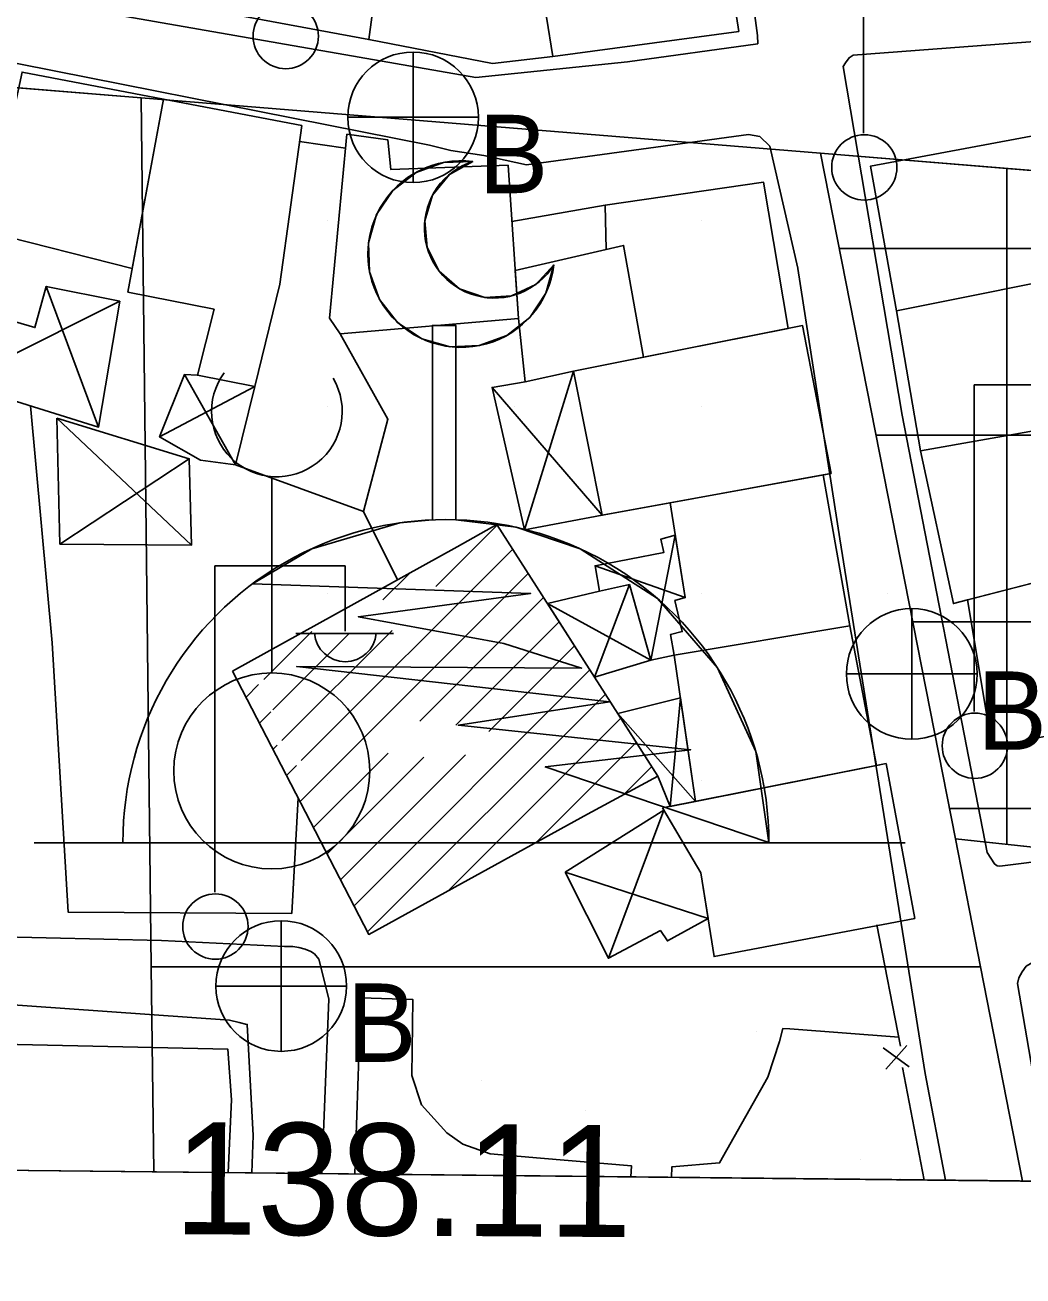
# Model space of a CAD drawing. Extents: x 417997 to 421451, y 4451742 to 4455216.
# Drawn here: x 420702.3 to 420755.8, y 4452223.3 to 4452290.3 of the extents above; entities that cross this region are included whole.
import ezdxf

# ---------------------------------------------------------------- set-up
doc = ezdxf.new("R2010")
doc.units = 0
for name, color, linetype in [('ADA', 7, 'Continuous'), ('ADAKENARI', 7, 'Continuous'), ('B_Dini tesis', 7, 'Continuous'), ('B_Mesken', 7, 'Continuous'), ('B_Sundurma', 7, 'Continuous'), ('B_Tarama', 7, 'Continuous'), ('Default', 7, 'Continuous'), ('LJ_SEMBOL', 7, 'Continuous'), ('O_Park_Bahce', 7, 'Continuous'), ('PAFTALAMA', 7, 'Continuous'), ('PL_AYA_PARK_DINLENME', 7, 'Continuous'), ('PL_K_TALI_IS_MRK', 7, 'Continuous'), ('PL_KON_MEV_350', 7, 'Continuous'), ('PL_KON_MEV_450', 7, 'Continuous'), ('PL_SAY_DINI_TESIS', 7, 'Continuous'), ('S_Elektrik_Diregi', 7, 'Continuous'), ('S_Minare', 7, 'Continuous'), ('S_Rogar_Kapagi_Buski', 7, 'Continuous'), ('Sinir_Duvar_tek_tarafa_ait', 7, 'Continuous'), ('Sinir_Ist_Duvari', 7, 'Continuous'), ('TR_DINITESIS', 7, 'Continuous'), ('TR_PARKALANI', 7, 'Continuous'), ('TR_TALIISMERK', 7, 'Continuous'), ('Y_Kot_Noktasi', 7, 'Continuous'), ('Y_Lejant', 7, 'Continuous'), ('Yol_Kaldirim_kenari_bordurtasi', 7, 'Continuous'), ('Yol_Sose', 7, 'Continuous')]:
    doc.layers.add(name, color=color, linetype=linetype)

# ---------------------------------------------------------------- blocks, each defined once
blk = doc.blocks.new('POINT_DISPLAY')
at = {"layer": 'Default'}
blk.add_line((0, 0), (0, 0), dxfattribs=at)

msp = doc.modelspace()

# ---------------------------------------------------------------- linework, layer by layer
at = {"layer": 'ADA'}
for p, q in [((420708.554, 4452286.425), (420709.096, 4452239.866)), ((420708.554, 4452286.425), (420709.096, 4452239.866)), ((420744.943, 4452283.455), (420752.182, 4452246.725)), ((420744.943, 4452283.455), (420752.182, 4452246.725)), ((420752.182, 4452246.725), (420830.12, 4452238.349)), ((420753.526, 4452239.866), (420752.182, 4452246.725)), ((420752.182, 4452246.725), (420830.12, 4452238.349)), ((420753.526, 4452239.866), (420752.182, 4452246.725)), ((420753.526, 4452239.866), (420709.096, 4452239.866)), ((420709.096, 4452239.866), (420709.224, 4452228.874)), ((420753.526, 4452239.866), (420709.096, 4452239.866)), ((420709.096, 4452239.866), (420709.224, 4452228.874)), ((420755.777, 4452228.383), (420753.526, 4452239.866)), ((420755.777, 4452228.383), (420753.526, 4452239.866))]:
    msp.add_line(p, q, dxfattribs=at)
at = {"layer": 'ADAKENARI'}
for p, q in [((420669.435, 4452289.617), (420708.554, 4452286.425)), ((420669.435, 4452289.617), (420708.554, 4452286.425)), ((420708.554, 4452286.425), (420744.943, 4452283.455)), ((420708.554, 4452286.425), (420744.943, 4452283.455)), ((420744.943, 4452283.455), (420823.481, 4452277.046)), ((420744.943, 4452283.455), (420823.481, 4452277.046))]:
    msp.add_line(p, q, dxfattribs=at)
at = {"layer": 'B_Dini tesis'}
msp.add_lwpolyline([(420713.451, 4452255.712), (420720.747, 4452241.601), (420732.474, 4452248.047), (420736.243, 4452250.086), (420727.608, 4452263.563), (420725.492, 4452262.372)], close=True, dxfattribs=at)
at = {"layer": 'B_Mesken'}
for points in [[(420712.928, 4452290.998), (420714.404, 4452300.845), (420715.42, 4452300.666), (420722.067, 4452299.403), (420720.748, 4452289.546)], [(420739.293, 4452298.226), (420740.575, 4452289.983), (420730.615, 4452288.639), (420729.938, 4452292.878), (420730.711, 4452292.762), (420730.588, 4452297.588)], [(420709.749, 4452286.347), (420702.173, 4452287.809), (420700.325, 4452279.246), (420708.077, 4452277.275)], [(420717.154, 4452284.941), (420715.98, 4452276.44), (420714.636, 4452270.964), (420711.568, 4452271.557), (420712.458, 4452275.101), (420707.844, 4452276.014), (420709.749, 4452286.347)], [(420719.564, 4452284.474), (420721.771, 4452284.174), (420721.923, 4452282.591), (420728.208, 4452282.812), (420728.767, 4452274.595), (420719.216, 4452273.773), (420718.647, 4452274.615)], [(420749.029, 4452275.01), (420760.174, 4452277.238), (420758.06, 4452284.706), (420747.628, 4452282.757)], [(420758.85, 4452281.914), (420759.797, 4452278.568), (420760.174, 4452277.238), (420749.029, 4452275.01), (420747.628, 4452282.758), (420758.06, 4452284.706)], [(420733.466, 4452278.299), (420733.414, 4452280.669), (420741.901, 4452281.902), (420743.217, 4452274.07), (420735.463, 4452272.525), (420734.399, 4452278.516)], [(420728.592, 4452277.167), (420734.399, 4452278.516), (420735.463, 4452272.525), (420731.715, 4452271.779), (420729.124, 4452271.215), (420728.767, 4452274.595)], [(420749.029, 4452275.01), (420750.315, 4452267.508), (420760.609, 4452269.341), (420759.959, 4452273.5), (420760.989, 4452273.798), (420760.174, 4452277.238)], [(420749.029, 4452275.01), (420760.174, 4452277.238), (420760.989, 4452273.798), (420759.959, 4452273.5), (420760.609, 4452269.341), (420750.315, 4452267.508)], [(420731.715, 4452271.779), (420733.259, 4452264.057), (420745.521, 4452266.298), (420743.996, 4452274.226)], [(420745.097, 4452266.221), (420736.895, 4452264.722), (420733.259, 4452264.057), (420731.715, 4452271.779), (420743.996, 4452274.226), (420745.521, 4452266.298)], [(420764.551, 4452262.545), (420763.185, 4452267.241), (420761.38, 4452266.759), (420760.609, 4452269.341), (420750.315, 4452267.508), (420752.073, 4452259.323)], [(420763.185, 4452267.241), (420764.551, 4452262.545), (420752.835, 4452259.52), (420752.073, 4452259.323), (420750.315, 4452267.508), (420760.609, 4452269.341), (420761.38, 4452266.759)], [(420736.895, 4452264.722), (420737.701, 4452259.648), (420737.152, 4452259.483), (420737.544, 4452257.823), (420736.921, 4452257.675), (420737.119, 4452256.565), (420746.531, 4452258.132), (420745.097, 4452266.221)], [(420746.532, 4452258.132), (420737.119, 4452256.565), (420736.921, 4452257.675), (420737.544, 4452257.823), (420737.152, 4452259.483), (420737.701, 4452259.648), (420736.895, 4452264.722), (420745.097, 4452266.221)], [(420752.835, 4452259.52), (420754.149, 4452251.614), (420767.196, 4452254.365), (420764.551, 4452262.545)], [(420765.229, 4452260.447), (420767.196, 4452254.365), (420754.15, 4452251.614), (420752.835, 4452259.52), (420764.551, 4452262.545)], [(420746.531, 4452258.132), (420747.948, 4452250.647), (420738.253, 4452248.725), (420737.119, 4452256.565)], [(420746.532, 4452258.132), (420747.948, 4452250.647), (420738.253, 4452248.725), (420737.119, 4452256.565)], [(420736.49, 4452248.375), (420748.469, 4452250.75), (420749.998, 4452242.454), (420739.246, 4452240.405), (420738.548, 4452244.905)], [(420736.49, 4452248.375), (420738.253, 4452248.725), (420747.948, 4452250.647), (420748.469, 4452250.75), (420749.998, 4452242.454), (420739.246, 4452240.405), (420738.548, 4452244.905)]]:
    msp.add_lwpolyline(points, close=True, dxfattribs=at)
msp.add_lwpolyline([(420696.311, 4452229.01), (420696.274, 4452235.821), (420713.19, 4452235.452), (420713.393, 4452232.727), (420713.209, 4452228.831)], dxfattribs=at)
at = {"layer": 'B_Sundurma'}
for p, q in [((420703.465, 4452276.325), (420706.27, 4452268.782)), ((420707.408, 4452275.528), (420698.661, 4452271.15)), ((420710.88, 4452271.608), (420713.605, 4452266.762)), ((420729.083, 4452263.277), (420731.715, 4452271.779)), ((420709.536, 4452268.258), (420714.636, 4452270.964)), ((420733.259, 4452264.057), (420727.358, 4452270.907)), ((420704.035, 4452269.27), (420711.247, 4452262.453)), ((420704.2, 4452262.516), (420711.125, 4452267.084)), ((420737.171, 4452262.986), (420735.862, 4452256.291)), ((420732.873, 4452261.353), (420737.701, 4452259.648)), ((420732.849, 4452255.383), (420734.71, 4452260.341)), ((420730.324, 4452259.324), (420735.862, 4452256.291)), ((420737.451, 4452254.271), (420736.904, 4452248.457)), ((420734.096, 4452253.436), (420738.253, 4452248.725)), ((420736.56, 4452248.256), (420733.589, 4452240.317)), ((420731.272, 4452244.939), (420738.928, 4452242.458)), ((420748.314, 4452235.513), (420749.697, 4452234.501)), ((420749.57, 4452235.65), (420748.447, 4452234.374))]:
    msp.add_line(p, q, dxfattribs=at)
for points in [[(420700.17, 4452277.686), (420700.325, 4452279.246), (420701.519, 4452278.942), (420700.763, 4452274.722), (420702.858, 4452274.117), (420703.465, 4452276.325), (420707.408, 4452275.528), (420706.27, 4452268.782), (420698.661, 4452271.15)], [(420711.568, 4452271.557), (420710.88, 4452271.608), (420709.536, 4452268.258), (420711.73, 4452267.017), (420713.605, 4452266.762), (420714.636, 4452270.964)], [(420733.259, 4452264.057), (420729.083, 4452263.277), (420727.358, 4452270.907), (420729.124, 4452271.215), (420731.715, 4452271.779)], [(420704.035, 4452269.27), (420704.2, 4452262.516), (420711.247, 4452262.453), (420711.125, 4452267.084)], [(420737.171, 4452262.986), (420736.4, 4452262.782), (420736.561, 4452262.071), (420732.873, 4452261.353), (420733.11, 4452259.992), (420734.71, 4452260.341), (420735.862, 4452256.291), (420737.119, 4452256.565), (420736.921, 4452257.675), (420737.544, 4452257.823), (420737.152, 4452259.483), (420737.701, 4452259.648)], [(420733.11, 4452259.992), (420730.324, 4452259.324), (420732.849, 4452255.383), (420735.862, 4452256.291), (420734.71, 4452260.341)], [(420737.451, 4452254.271), (420734.096, 4452253.436), (420736.243, 4452250.086), (420736.904, 4452248.457), (420738.253, 4452248.725)], [(420731.272, 4452244.939), (420736.56, 4452248.256), (420738.548, 4452244.905), (420738.928, 4452242.458), (420736.749, 4452241.251), (420736.378, 4452241.805), (420733.589, 4452240.317)]]:
    msp.add_lwpolyline(points, close=True, dxfattribs=at)
at = {"layer": 'B_Tarama'}
for p, q in [((420724.347, 4452260.244), (420727.631, 4452263.528)), ((420717.134, 4452250.909), (420728.459, 4452262.235)), ((420717.066, 4452248.72), (420729.288, 4452260.942)), ((420721.507, 4452259.525), (420722.946, 4452260.964)), ((420723.485, 4452253.017), (420730.116, 4452259.649)), ((420725.404, 4452252.815), (420730.944, 4452258.356)), ((420715.119, 4452255.258), (420717.689, 4452257.828)), ((420715.606, 4452253.624), (420719.698, 4452257.716)), ((420716.092, 4452251.989), (420721.996, 4452257.892)), ((420727.176, 4452252.466), (420731.773, 4452257.063)), ((420719.958, 4452243.127), (420732.601, 4452255.77)), ((420714.174, 4452254.314), (420714.842, 4452254.981)), ((420720.681, 4452241.728), (420733.429, 4452254.477)), ((420714.897, 4452252.915), (420715.5, 4452253.518)), ((420725.028, 4452243.954), (420734.258, 4452253.184)), ((420715.62, 4452251.517), (420715.846, 4452251.743)), ((420717.789, 4452247.322), (420721.785, 4452251.318)), ((420729.739, 4452246.544), (420735.086, 4452251.891)), ((420716.343, 4452250.118), (420716.882, 4452250.657)), ((420718.512, 4452245.923), (420723.692, 4452251.104)), ((420719.235, 4452244.525), (420725.935, 4452251.225)), ((420734.412, 4452249.096), (420735.915, 4452250.598))]:
    msp.add_line(p, q, dxfattribs=at)
at = {"layer": 'LJ_SEMBOL'}
msp.add_line((420749.488, 4452246.512), (420702.827, 4452246.51), dxfattribs=at)
msp.add_line((420749.488, 4452246.512), (420702.827, 4452246.51), dxfattribs=at)
for points in [[(420730.665, 4452277.474), (420730.241, 4452275.965), (420729.371, 4452274.662), (420728.14, 4452273.692), (420726.67, 4452273.15), (420725.104, 4452273.091), (420723.596, 4452273.519), (420722.295, 4452274.392), (420721.329, 4452275.626), (420720.791, 4452277.098), (420720.736, 4452278.664), (420721.168, 4452280.17), (420722.045, 4452281.469), (420723.281, 4452282.432), (420724.754, 4452282.965), (420726.32, 4452283.016), (420725.067, 4452282.322), (420724.166, 4452281.209), (420723.747, 4452279.839), (420723.874, 4452278.412), (420724.526, 4452277.136), (420725.609, 4452276.198), (420726.964, 4452275.735), (420728.395, 4452275.813), (420729.691, 4452276.423)], [(420730.665, 4452277.474), (420730.241, 4452275.965), (420729.371, 4452274.662), (420728.14, 4452273.692), (420726.67, 4452273.15), (420725.104, 4452273.091), (420723.596, 4452273.519), (420722.295, 4452274.392), (420721.329, 4452275.626), (420720.791, 4452277.098), (420720.736, 4452278.664), (420721.168, 4452280.17), (420722.045, 4452281.469), (420723.281, 4452282.432), (420724.754, 4452282.965), (420726.32, 4452283.016), (420725.067, 4452282.322), (420724.166, 4452281.209), (420723.747, 4452279.839), (420723.874, 4452278.412), (420724.526, 4452277.136), (420725.609, 4452276.198), (420726.964, 4452275.735), (420728.395, 4452275.813), (420729.691, 4452276.423)], [(420742.184, 4452246.524), (420730.201, 4452250.577), (420737.989, 4452251.493), (420725.555, 4452252.802), (420733.641, 4452254.061), (420716.891, 4452255.948), (420732.147, 4452255.87), (420727.976, 4452257.187), (420720.194, 4452258.622), (420729.416, 4452259.87), (420714.525, 4452260.392), (420717.689, 4452262.266), (420722.415, 4452263.654), (420724.16, 4452263.815), (420724.16, 4452274.233), (420725.41, 4452274.233), (420725.41, 4452263.822), (420728.653, 4452263.413), (420732.067, 4452262.266), (420736.211, 4452259.603), (420739.437, 4452255.88), (420741.483, 4452251.4)], [(420742.184, 4452246.524), (420730.201, 4452250.577), (420737.989, 4452251.493), (420725.555, 4452252.802), (420733.641, 4452254.061), (420716.891, 4452255.948), (420732.147, 4452255.87), (420727.976, 4452257.187), (420720.194, 4452258.622), (420729.416, 4452259.87), (420714.525, 4452260.392), (420717.689, 4452262.266), (420722.415, 4452263.654), (420724.16, 4452263.815), (420724.16, 4452274.233), (420725.41, 4452274.233), (420725.41, 4452263.822), (420728.653, 4452263.413), (420732.067, 4452262.266), (420736.211, 4452259.603), (420739.437, 4452255.88), (420741.483, 4452251.4)]]:
    msp.add_lwpolyline(points, close=True, dxfattribs=at)
for centre, radius, start, end in [((420725.699, 4452278.055), 5, 82.8556, 353.32194), ((420725.699, 4452278.055), 5, 82.8556, 353.32194), ((420727.477, 4452279.449), 3.75, 107.96713, 328.21041), ((420727.477, 4452279.449), 3.75, 107.96713, 328.21041), ((420724.878, 4452246.524), 17.306, 359.96699, 180), ((420724.878, 4452246.524), 17.306, 359.96699, 180)]:
    msp.add_arc(centre, radius, start, end, dxfattribs=at)
at = {"layer": 'O_Park_Bahce'}
for points in [[(420734.792, 4452228.603), (420734.819, 4452229.202), (420729.956, 4452229.616), (420727.245, 4452229.837), (420725.794, 4452230.355), (420724.936, 4452230.964), (420723.581, 4452232.469), (420723.053, 4452234.03), (420723.111, 4452238.101), (420720.323, 4452238.206)], [(420736.973, 4452228.58), (420736.985, 4452229.142), (420739.543, 4452229.353), (420742.122, 4452233.946), (420742.753, 4452235.865), (420742.93, 4452236.555), (420743.306, 4452236.532)], [(420743.306, 4452236.532), (420749.145, 4452236.091)]]:
    msp.add_lwpolyline(points, dxfattribs=at)
at = {"layer": 'PAFTALAMA'}
msp.add_line((419108.72, 4452245.779), (421237.47, 4452223.295), dxfattribs=at)
msp.add_line((419108.72, 4452245.779), (421237.47, 4452223.295), dxfattribs=at)
at = {"layer": 'PL_AYA_PARK_DINLENME'}
msp.add_line((420709.224, 4452228.874), (420755.777, 4452228.383), dxfattribs=at)
msp.add_line((420709.224, 4452228.874), (420755.777, 4452228.383), dxfattribs=at)
msp.add_lwpolyline([(420755.777, 4452228.383), (420753.526, 4452239.866), (420709.096, 4452239.866), (420709.224, 4452228.874)], dxfattribs=at)
msp.add_lwpolyline([(420755.777, 4452228.383), (420753.526, 4452239.866), (420709.096, 4452239.866), (420709.224, 4452228.874)], dxfattribs=at)
at = {"layer": 'PL_K_TALI_IS_MRK'}
msp.add_lwpolyline([(420832.572, 4452266.271), (420830.12, 4452238.349), (420752.182, 4452246.725), (420744.943, 4452283.455), (420823.481, 4452277.046)], close=True, dxfattribs=at)
msp.add_lwpolyline([(420832.572, 4452266.271), (420830.12, 4452238.349), (420752.182, 4452246.725), (420744.943, 4452283.455), (420823.481, 4452277.046)], close=True, dxfattribs=at)
at = {"layer": 'PL_KON_MEV_350'}
msp.add_line((420585.145, 4452230.185), (420709.224, 4452228.874), dxfattribs=at)
msp.add_lwpolyline([(420709.224, 4452228.874), (420709.096, 4452239.866), (420708.554, 4452286.425), (420669.435, 4452289.617), (420667.926, 4452268.821), (420586.507, 4452270.328), (420585.145, 4452230.185)], dxfattribs=at)
at = {"layer": 'PL_KON_MEV_450'}
msp.add_line((420755.777, 4452228.383), (420829.176, 4452227.607), dxfattribs=at)
msp.add_line((420755.777, 4452228.383), (420829.176, 4452227.607), dxfattribs=at)
msp.add_lwpolyline([(420829.176, 4452227.607), (420830.12, 4452238.349), (420752.182, 4452246.725), (420753.526, 4452239.866), (420755.777, 4452228.383)], dxfattribs=at)
msp.add_lwpolyline([(420829.176, 4452227.607), (420830.12, 4452238.349), (420752.182, 4452246.725), (420753.526, 4452239.866), (420755.777, 4452228.383)], dxfattribs=at)
at = {"layer": 'PL_SAY_DINI_TESIS'}
msp.add_lwpolyline([(420708.554, 4452286.425), (420744.943, 4452283.455), (420752.182, 4452246.725), (420753.526, 4452239.866), (420709.096, 4452239.866)], close=True, dxfattribs=at)
msp.add_lwpolyline([(420708.554, 4452286.425), (420744.943, 4452283.455), (420752.182, 4452246.725), (420753.526, 4452239.866), (420709.096, 4452239.866)], close=True, dxfattribs=at)
at = {"layer": 'S_Elektrik_Diregi'}
for p, q in [((420747.264, 4452284.534), (420747.264, 4452302.034)), ((420753.186, 4452253.541), (420753.186, 4452271.041)), ((420753.186, 4452271.041), (420760.186, 4452271.041)), ((420712.491, 4452243.855), (420712.491, 4452261.355)), ((420712.491, 4452261.355), (420719.491, 4452261.355)), ((420719.491, 4452257.855), (420719.491, 4452261.355)), ((420716.831, 4452257.715), (420722.081, 4452257.715))]:
    msp.add_line(p, q, dxfattribs=at)
for centre in [(420716.298, 4452289.734), (420747.3, 4452282.699), (420753.222, 4452251.706), (420712.527, 4452242.019)]:
    msp.add_circle(centre, 1.75, dxfattribs=at)
msp.add_arc((420719.491, 4452257.868), 1.658, 184.83843, 355.14641, dxfattribs=at)
at = {"layer": 'S_Minare'}
msp.add_line((420715.551, 4452266.131), (420715.551, 4452255.609), dxfattribs=at)
msp.add_circle((420715.551, 4452250.359), 5.25, dxfattribs=at)
msp.add_arc((420715.824, 4452269.621), 3.5, 143.60214, 30.48893, dxfattribs=at)
at = {"layer": 'S_Rogar_Kapagi_Buski'}
for p, q in [((420723.121, 4452288.882), (420723.121, 4452281.882)), ((420719.621, 4452285.382), (420726.621, 4452285.382)), ((420749.839, 4452259.055), (420749.839, 4452252.055)), ((420746.339, 4452255.555), (420753.339, 4452255.555)), ((420716.061, 4452242.332), (420716.061, 4452235.332)), ((420712.561, 4452238.832), (420719.561, 4452238.832))]:
    msp.add_line(p, q, dxfattribs=at)
for centre in [(420723.121, 4452285.382), (420749.839, 4452255.555), (420716.061, 4452238.832)]:
    msp.add_circle(centre, 3.5, dxfattribs=at)
at = {"layer": 'Sinir_Duvar_tek_tarafa_ait'}
for points in [[(420730.615, 4452288.639), (420727.371, 4452288.274), (420720.748, 4452289.546)], [(420717.037, 4452284.094), (420719.496, 4452283.737)], [(420728.413, 4452279.801), (420733.414, 4452280.669)], [(420719.216, 4452273.773), (420721.774, 4452269.205), (420720.473, 4452264.263), (420713.605, 4452266.762)]]:
    msp.add_lwpolyline(points, dxfattribs=at)
at = {"layer": 'Sinir_Ist_Duvari'}
msp.add_lwpolyline([(420749.107, 4452228.452), (420749.205, 4452228.462), (420749.24, 4452228.451)], dxfattribs=at)
at = {"layer": 'TR_TALIISMERK'}
for p, q in [((420754.943, 4452246.428), (420754.943, 4452282.639)), ((420754.943, 4452246.428), (420754.943, 4452282.639)), ((420745.949, 4452278.349), (420807.508, 4452278.349)), ((420745.949, 4452278.349), (420807.508, 4452278.349)), ((420747.92, 4452268.349), (420830.819, 4452268.349)), ((420747.92, 4452268.349), (420830.819, 4452268.349)), ((420749.891, 4452258.349), (420831.877, 4452258.349)), ((420749.891, 4452258.349), (420831.877, 4452258.349)), ((420751.861, 4452248.349), (420830.998, 4452248.349)), ((420751.861, 4452248.349), (420830.998, 4452248.349))]:
    msp.add_line(p, q, dxfattribs=at)
at = {"layer": 'Y_Lejant'}
msp.add_lwpolyline([(419138.442, 4455021.89), (421266.409, 4454999.402), (421237.471, 4452223.294), (419108.722, 4452245.778)], close=True, dxfattribs=at)
at = {"layer": 'Yol_Kaldirim_kenari_bordurtasi'}
for points in [[(420716.964, 4452248.918), (420716.624, 4452242.726), (420704.635, 4452242.791), (420703.778, 4452257.217), (420702.631, 4452269.915)], [(420720.473, 4452264.263), (420722.283, 4452260.597)], [(420747.976, 4452242.115), (420749.237, 4452235.614)], [(420720.323, 4452238.206), (420720.002, 4452228.76)], [(420749.348, 4452234.466), (420750.51, 4452228.437)]]:
    msp.add_lwpolyline(points, dxfattribs=at)
at = {"layer": 'Yol_Sose'}
for points in [[(420714.471, 4452312.17), (420723.166, 4452310.691), (420738.073, 4452308.223), (420740.382, 4452307.901), (420740.392, 4452307.408), (420740.156, 4452300.469), (420741.575, 4452289.759), (420741.588, 4452289.325), (420734.616, 4452288.354), (420726.488, 4452287.516), (420698.702, 4452292.372), (420673.124, 4452297.316), (420672.788, 4452298.4), (420672.623, 4452318.383), (420672.673, 4452318.931), (420692.376, 4452315.927), (420701.946, 4452314.3)], [(420671.856, 4452255.938), (420672.159, 4452279.077), (420672.618, 4452293.384), (420672.683, 4452293.555), (420696.564, 4452289.313), (420723.997, 4452283.889), (420725.147, 4452283.612), (420726.905, 4452283.34), (420729.207, 4452282.844)], [(420746.7, 4452288.711), (420756.902, 4452289.489), (420799.21, 4452286.927)], [(420799.21, 4452286.927), (420800.614, 4452286.808), (420800.996, 4452286.751), (420801.133, 4452286.526), (420801.173, 4452286.292), (420798.329, 4452253.786), (420797.775, 4452245.672), (420797.581, 4452245.333), (420797.388, 4452245.186), (420796.801, 4452245.053), (420772.089, 4452247.08), (420769.472, 4452247.125), (420754.556, 4452245.263), (420754.418, 4452245.275), (420754.27, 4452245.372), (420753.882, 4452245.993), (420749.331, 4452269.415), (420746.173, 4452288.099), (420746.292, 4452288.3), (420746.486, 4452288.575), (420746.7, 4452288.711)], [(420729.207, 4452282.844), (420741.101, 4452284.458), (420741.706, 4452284.347), (420742.238, 4452283.834), (420743.731, 4452277.302)], [(420745.989, 4452262.799), (420743.734, 4452277.287)], [(420745.989, 4452262.799), (420750.566, 4452234.147), (420751.652, 4452228.425)], [(420709.647, 4452241.275), (420691.092, 4452241.693), (420672.244, 4452241.8), (420671.623, 4452242.259), (420671.331, 4452242.965), (420671.856, 4452255.938)], [(420709.647, 4452241.275), (420716.239, 4452240.956), (420716.682, 4452240.947), (420717.006, 4452240.895), (420717.343, 4452240.8), (420717.636, 4452240.69), (420717.84, 4452240.553), (420718.07, 4452240.268), (420718.26, 4452239.511), (420718.615, 4452238.131), (420718.235, 4452228.778)], [(420757.322, 4452228.365), (420755.512, 4452238.97), (420755.579, 4452239.278), (420755.762, 4452239.595), (420755.967, 4452239.891), (420756.491, 4452240.194)], [(420670.81, 4452229.279), (420670.846, 4452239.078), (420695.864, 4452238.236), (420713.291, 4452236.999), (420713.796, 4452236.884), (420714.206, 4452236.772), (420714.238, 4452236.771), (420714.551, 4452230.82), (420714.475, 4452228.818)]]:
    msp.add_lwpolyline(points, dxfattribs=at)

# ---------------------------------------------------------------- block references
at = {"layer": 'TR_DINITESIS', "xscale": 0.1, "yscale": 0.10000000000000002}
for p in [(420718.554, 4452279.866), (420718.554, 4452279.866), (420728.554, 4452279.866), (420728.554, 4452279.866), (420738.554, 4452279.866), (420738.554, 4452279.866), (420718.554, 4452269.866), (420718.554, 4452269.866), (420728.554, 4452269.866), (420728.554, 4452269.866), (420738.554, 4452269.866), (420738.554, 4452269.866), (420718.554, 4452259.866), (420718.554, 4452259.866), (420728.554, 4452259.866), (420728.554, 4452259.866), (420738.554, 4452259.866), (420738.554, 4452259.866), (420748.554, 4452259.866), (420748.554, 4452259.866), (420718.554, 4452249.866), (420718.554, 4452249.866), (420728.554, 4452249.866), (420728.554, 4452249.866), (420738.554, 4452249.866), (420738.554, 4452249.866), (420748.554, 4452249.866), (420748.554, 4452249.866)]:
    msp.add_blockref('POINT_DISPLAY', p, dxfattribs=at)
at = {"layer": 'TR_PARKALANI', "xscale": 0.1, "yscale": 0.10000000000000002}
for p in [(420718.437, 4452239.672), (420718.437, 4452239.672), (420741.542, 4452236.39), (420741.542, 4452236.39), (420726.77, 4452233.785), (420726.77, 4452233.785), (420732.341, 4452232.143), (420732.341, 4452232.143), (420711.998, 4452231.18), (420711.998, 4452231.18), (420747.113, 4452229.538), (420747.113, 4452229.538)]:
    msp.add_blockref('POINT_DISPLAY', p, dxfattribs=at)

# ---------------------------------------------------------------- texts
at = {"layer": 'S_Rogar_Kapagi_Buski'}
for p in [(420726.621, 4452281.317), (420753.339, 4452251.49), (420719.561, 4452234.768)]:
    msp.add_text('B', height=4.2, dxfattribs=at).set_placement(p)
at = {"layer": 'Y_Kot_Noktasi'}
msp.add_text('138.11 ', height=6, rotation=359.61735, dxfattribs=at).set_placement((420710.288, 4452225.538))

doc.saveas('drawing.dxf')
